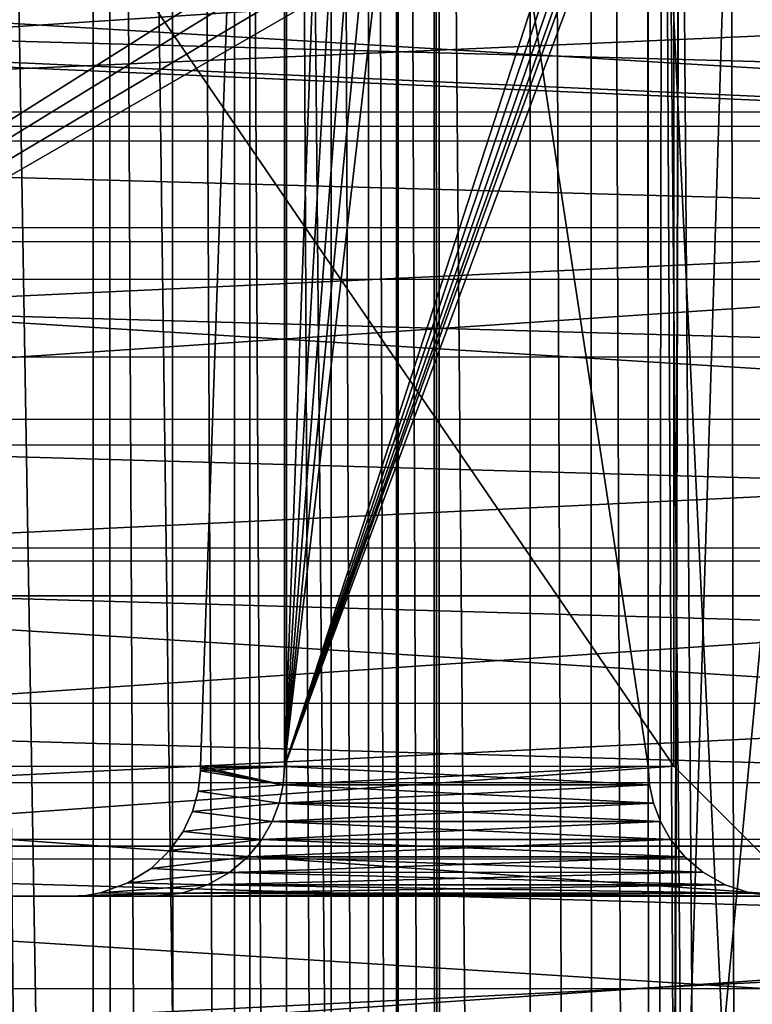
# Model space of a CAD drawing. Header units: metres. Extents: x -206 to 75, y -104 to 104.
# Tile 343 of 656: x -74.44 to -68.8, y -0.85 to 6.73. Entities that reach past the tile are written whole.
import ezdxf

# ---------------------------------------------------------------- set-up
doc = ezdxf.new("R2010")
doc.units = ezdxf.units.M
doc.layers.add('solid_01_1-CONSUMER_THERM_B_125288', color=7, linetype='CONTINUOUS')

msp = doc.modelspace()

# ---------------------------------------------------------------- linework, layer by layer
at = {"layer": 'solid_01_1-CONSUMER_THERM_B_125288'}
for points in [[(-93.358711, -67.339516), (-65.514557, 74.985474), (-65.493088, -75.014526)], [(-93.358711, -67.339516), (-93.257065, -66.795311), (-65.514557, 74.985474)], [(-93.276108, 66.204689), (-65.514557, 74.985474), (-93.257141, -66.241692)], [(-93.257065, -66.795311), (-93.257141, -66.241692), (-65.514557, 74.985474)], [(-71.214859, 44.659821, 1.5), (-65.493088, -75.014526, 1.5), (-65.514557, 74.985474, 1.5)], [(-75.133339, 63.489864, 75.400002), (-75.124222, -63.529644, 75.400002), (-73.868263, -63.257675, 75.400002)], [(-73.877342, 63.218079, 75.400002), (-75.133339, 63.489864, 75.400002), (-73.868263, -63.257675, 75.400002)], [(-73.877342, 63.218079, 75.400002), (-73.868263, -63.257675, 75.400002), (-73.256706, -63.054668, 75.400002)], [(-73.265755, 63.01516, 75.400002), (-73.877342, 63.218079, 75.400002), (-73.256706, -63.054668, 75.400002)], [(-73.265755, 63.01516, 75.400002), (-73.256706, -63.054668, 75.400002), (-72.66156, -62.808571, 75.400002)], [(-72.670578, 62.769146, 75.400002), (-73.265755, 63.01516, 75.400002), (-72.66156, -62.808571, 75.400002)], [(-72.670578, 62.769146, 75.400002), (-72.66156, -62.808571, 75.400002), (-71.532875, -62.192875, 75.400002)], [(-71.541809, 62.153614, 75.400002), (-72.670578, 62.769146, 75.400002), (-71.532875, -62.192875, 75.400002)], [(-71.541809, 62.153614, 75.400002), (-71.532875, -62.192875, 75.400002), (-70.502975, -61.422234, 75.400002)], [(-70.511795, 61.383118, 75.400002), (-71.541809, 62.153614, 75.400002), (-70.502975, -61.422234, 75.400002)], [(-70.511795, 61.383118, 75.400002), (-70.502975, -61.422234, 75.400002), (-70.031715, -60.983482, 75.400002)], [(-70.040474, 60.944435, 75.400002), (-70.511795, 61.383118, 75.400002), (-70.031715, -60.983482, 75.400002)], [(-70.040474, 60.944435, 75.400002), (-70.031715, -60.983482, 75.400002), (-69.593025, -60.512157, 75.400002)], [(-69.601723, 60.473175, 75.400002), (-70.040474, 60.944435, 75.400002), (-69.593025, -60.512157, 75.400002)], [(-69.48819, 14.230494, 75.400002), (-69.601723, 60.473175, 75.400002), (-69.593025, -60.512157, 75.400002)], [(-71.202034, -44.689686, 1.5), (-71.214859, 44.659821, 1.5), (-71.252052, 42.704693, 1.5)], [(-71.202034, -44.689686, 1.5), (-65.493088, -75.014526, 1.5), (-71.214859, 44.659821, 1.5)], [(-71.239876, -42.734699, 1.5), (-71.252052, 42.704693, 1.5), (-71.530045, 40.770481, 1.5)], [(-71.239876, -42.734699, 1.5), (-71.202034, -44.689686, 1.5), (-71.252052, 42.704693, 1.5)], [(-71.518486, -40.800663, 1.5), (-71.530045, 40.770481, 1.5), (-71.758308, 39.819286, 1.5)], [(-71.518486, -40.800663, 1.5), (-71.239876, -42.734699, 1.5), (-71.530045, 40.770481, 1.5)], [(-71.747063, -39.849545, 1.5), (-71.758308, 39.819286, 1.5), (-72.045311, 38.883022, 1.5)], [(-71.747063, -39.849545, 1.5), (-71.518486, -40.800663, 1.5), (-71.758308, 39.819286, 1.5)], [(-72.03437, -38.913364, 1.5), (-72.045311, 38.883022, 1.5), (-72.389847, 37.966007, 1.5)], [(-72.03437, -38.913364, 1.5), (-71.747063, -39.849545, 1.5), (-72.045311, 38.883022, 1.5)], [(-72.379196, -37.99649, 1.5), (-72.389847, 37.966007, 1.5), (-72.790161, 37.072842, 1.5)], [(-72.379196, -37.99649, 1.5), (-72.03437, -38.913364, 1.5), (-72.389847, 37.966007, 1.5)], [(-72.77977, -37.1035, 1.5), (-72.790161, 37.072842, 1.5), (-73.748619, 35.375313, 1.5)], [(-72.77977, -37.1035, 1.5), (-72.379196, -37.99649, 1.5), (-72.790161, 37.072842, 1.5)], [(-73.738663, -35.406456, 1.5), (-73.748619, 35.375313, 1.5), (-74.897667, 33.821796, 1.5)], [(-73.738663, -35.406456, 1.5), (-72.77977, -37.1035, 1.5), (-73.748619, 35.375313, 1.5)], [(-74.887978, -33.853535, 1.5), (-73.738663, -35.406456, 1.5), (-74.897667, 33.821796, 1.5)], [(-69.500679, 22.046623, 63.5), (-69.48819, 14.230536, 63.5), (-83.899834, -3.02052, 63.5)], [(-69.619766, 21.857037, 63.5), (-69.500679, 22.046623, 63.5), (-83.899834, -3.02052, 63.5)], [(-69.778137, 21.698643, 63.5), (-69.619766, 21.857037, 63.5), (-83.899834, -3.02052, 63.5)], [(-69.967712, 21.579523, 63.5), (-69.778137, 21.698643, 63.5), (-83.899834, -3.02052, 63.5)], [(-70.178932, 21.505575, 63.5), (-69.967712, 21.579523, 63.5), (-83.899834, -3.02052, 63.5)], [(-70.401596, 21.48045, 63.5), (-70.178932, 21.505575, 63.5), (-83.899834, -3.02052, 63.5)], [(-72.297432, 21.480314, 63.5), (-70.401596, 21.48045, 63.5), (-83.899834, -3.02052, 63.5)], [(-72.476814, 21.464077, 63.5), (-72.297432, 21.480314, 63.5), (-83.899834, -3.02052, 63.5)], [(-72.650383, 21.415926, 63.5), (-72.476814, 21.464077, 63.5), (-83.899834, -3.02052, 63.5)], [(-72.8125, 21.33742, 63.5), (-72.650383, 21.415926, 63.5), (-83.899834, -3.02052, 63.5)], [(-73.399559, 21.04373, 63.5), (-72.8125, 21.33742, 63.5), (-83.899834, -3.02052, 63.5)], [(-74.024811, 20.843952, 63.5), (-73.399559, 21.04373, 63.5), (-83.899834, -3.02052, 63.5)], [(-74.673355, 20.742838, 63.5), (-74.024811, 20.843952, 63.5), (-83.899834, -3.02052, 63.5)], [(-69.400124, 0.980522, 72.400002), (-82.400124, 0.979588, 72.400002), (-82.401482, 19.979588, 72.400002)], [(-69.400658, 8.480521, 72.400002), (-69.400124, 0.980522, 72.400002), (-82.401482, 19.979588, 72.400002)], [(-68.735718, 19.709875, 66.5), (-82.401482, 19.979588, 66.5), (-82.400124, 0.979588, 66.5)], [(-68.887703, 19.462477, 66.5), (-68.735718, 19.709875, 66.5), (-82.400124, 0.979588, 66.5)], [(-68.985214, 19.241169, 66.5), (-68.887703, 19.462477, 66.5), (-82.400124, 0.979588, 66.5)], [(-72.401451, 19.480307, 68.699997), (-72.400124, 0.980306, 68.699997), (-73.046158, 0.98026, 68.699997)], [(-72.401451, 19.480307, 70.199997), (-72.401451, 19.480307, 68.699997), (-73.046158, 0.98026, 68.699997)], [(-73.046158, 0.98026, 70.199997), (-72.401451, 19.480307, 70.199997), (-73.046158, 0.98026, 68.699997)], [(-73.046158, 0.98026, 70.199997), (-72.400124, 0.980306, 70.199997), (-72.401451, 19.480307, 70.199997)], [(-71.729874, 19.480354, 72.099998), (-72.401451, 19.480307, 72.099998), (-72.400124, 0.980306, 72.099998)], [(-72.400124, 0.980306, 66.800003), (-72.400124, 0.980306, 68.699997), (-72.401451, 19.480307, 68.699997)], [(-72.401451, 19.480307, 66.800003), (-72.400124, 0.980306, 66.800003), (-72.401451, 19.480307, 68.699997)], [(-69.600121, 0.980507, 66.800003), (-72.400124, 0.980306, 66.800003), (-72.401451, 19.480307, 66.800003)], [(-69.600662, 8.50287, 66.800003), (-69.600121, 0.980507, 66.800003), (-72.401451, 19.480307, 66.800003)], [(-72.401451, 19.480307, 72.099998), (-72.401451, 19.480307, 70.199997), (-72.400124, 0.980306, 70.199997)], [(-72.400124, 0.980306, 72.099998), (-72.401451, 19.480307, 72.099998), (-72.400124, 0.980306, 70.199997)], [(-71.339554, 19.441925, 72.099998), (-71.729874, 19.480354, 72.099998), (-72.400124, 0.980306, 72.099998)], [(-70.9645, 19.328169, 72.099998), (-71.339554, 19.441925, 72.099998), (-72.400124, 0.980306, 72.099998)], [(-70.618828, 19.143452, 72.099998), (-70.9645, 19.328169, 72.099998), (-72.400124, 0.980306, 72.099998)], [(-68.985214, 19.241169, 66.5), (-82.400124, 0.979588, 66.5), (-69.038811, 19.045485, 66.5)], [(-70.31562, 18.894669, 72.099998), (-70.618828, 19.143452, 72.099998), (-72.400124, 0.980306, 72.099998)], [(-69.038811, 19.045485, 66.5), (-82.400124, 0.979588, 66.5), (-69.375687, 16.648466, 66.5)], [(-67.494095, 16.073551, 72.099998), (-70.31562, 18.894669, 72.099998), (-72.400124, 0.980306, 72.099998)], [(-69.375687, 16.648466, 66.5), (-82.400124, 0.979588, 66.5), (-69.48819, 14.230507, 66.5)], [(-67.369682, 15.921957, 72.099998), (-67.494095, 16.073551, 72.099998), (-72.400124, 0.980306, 72.099998)], [(-67.277313, 15.749141, 72.099998), (-67.369682, 15.921957, 72.099998), (-72.400124, 0.980306, 72.099998)], [(-67.220406, 15.561629, 72.099998), (-67.277313, 15.749141, 72.099998), (-72.400124, 0.980306, 72.099998)], [(-67.201157, 15.366466, 72.099998), (-67.220406, 15.561629, 72.099998), (-72.400124, 0.980306, 72.099998)], [(-67.201157, 15.366466, 72.099998), (-72.400124, 0.980306, 72.099998), (-69.600662, 8.50287, 72.099998)], [(-69.48819, 14.230536, 63.5), (-69.399834, -3.019479, 63.5), (-83.899834, -3.02052, 63.5)], [(-69.48819, 14.230507, 66.5), (-82.400124, 0.979588, 66.5), (-69.375343, 11.812573, 66.5)], [(-69.48819, 14.230494, 75.400002), (-69.593025, -60.512157, 75.400002), (-68.822533, -59.482143, 75.400002)], [(-69.48819, 14.230536, 63.5), (-69.355873, 11.612669, 63.5), (-69.399834, -3.019479, 63.5)], [(-69.355873, 11.612631, 75.400002), (-69.48819, 14.230494, 75.400002), (-68.822533, -59.482143, 75.400002)], [(-69.375343, 11.812573, 66.5), (-82.400124, 0.979588, 66.5), (-69.038116, 9.415613, 66.5)], [(-69.355873, 11.612669, 63.5), (-69.399681, -5.119794, 63.5), (-69.399834, -3.019479, 63.5)], [(-69.355873, 11.612669, 63.5), (-68.96064, 9.021419, 63.5), (-69.399681, -5.119794, 63.5)], [(-68.96064, 9.021384, 75.400002), (-69.355873, 11.612631, 75.400002), (-68.822533, -59.482143, 75.400002)], [(-68.984497, 9.219931, 66.5), (-69.038116, 9.415613, 66.5), (-82.400124, 0.979588, 66.5)], [(-68.984497, 9.219931, 66.5), (-82.400124, 0.979588, 66.5), (-68.886948, 8.998623, 66.5)], [(-68.886948, 8.998623, 66.5), (-82.400124, 0.979588, 66.5), (-69.400658, 8.480521, 66.5)], [(-68.96064, 9.021419, 63.5), (-68.306511, 6.483127, 63.5), (-69.399681, -5.119794, 63.5)], [(-68.621407, 8.50141, 63.524879), (-68.306511, 6.483127, 63.5), (-68.96064, 9.021419, 63.5)], [(-68.306503, 6.483096, 75.400002), (-68.96064, 9.021384, 75.400002), (-68.822533, -59.482143, 75.400002)], [(-68.620575, 8.501598, 75.374931), (-68.96064, 9.021384, 75.400002), (-68.306503, 6.483096, 75.400002)], [(-84.500336, 6.018784, 48.645473), (-46.500458, 8.51622, 47.898346), (-84.500458, 8.514395, 47.898346)], [(-84.500336, 6.018784, 48.645473), (-46.50034, 6.020599, 48.645477), (-46.500458, 8.51622, 47.898346)], [(-69.600662, 8.50287, 72.099998), (-72.400124, 0.980306, 72.099998), (-69.600121, 0.980507, 72.099998)], [(-69.600662, 8.50287, 66.800003), (-69.600121, 0.980507, 72.099998), (-69.600121, 0.980507, 66.800003)], [(-69.600662, 8.50287, 72.099998), (-69.600121, 0.980507, 72.099998), (-69.600662, 8.50287, 66.800003)], [(-82.400124, 0.979588, 66.5), (-69.400124, 0.980522, 66.5), (-69.400658, 8.480521, 66.5)], [(-69.400124, 0.980522, 66.5), (-69.400124, 0.980522, 72.400002), (-69.400658, 8.480521, 72.400002)], [(-69.400658, 8.480521, 66.5), (-69.400124, 0.980522, 66.5), (-69.400658, 8.480521, 72.400002)], [(-84.500412, 7.588677, 11.562354), (-84.500336, 5.90729, 10.713), (-46.500416, 7.590542, 11.562378)], [(-84.500336, 5.90729, 10.713), (-46.500336, 5.909141, 10.713012), (-46.500416, 7.590542, 11.562378)], [(-84.500404, 7.303824, 5.989559), (-46.500401, 7.305685, 5.989573), (-46.50029, 5.021231, 5.243927)], [(-84.50029, 5.019364, 5.243917), (-84.500404, 7.303824, 5.989559), (-46.50029, 5.021231, 5.243927)], [(-84.500381, 6.854722, 37.841164), (-46.500381, 6.856574, 37.841152), (-46.500298, 5.13022, 38.59539)], [(-84.500381, 6.854722, 37.841164), (-46.500298, 5.13022, 38.59539), (-84.500298, 5.128395, 38.59539)], [(-84.500381, 6.838496, 43.293854), (-46.500378, 6.840321, 43.293854), (-46.500328, 5.796086, 43.637184)], [(-84.500381, 6.838496, 43.293854), (-46.500328, 5.796086, 43.637184), (-84.500328, 5.794259, 43.637184)], [(-46.500298, 5.13022, 38.59539), (-46.500378, 6.806119, 43.199883), (-84.500374, 6.804294, 43.199883)], [(-46.500298, 5.13022, 38.59539), (-84.500374, 6.804294, 43.199883), (-84.500298, 5.128395, 38.59539)], [(-68.306511, 6.483127, 63.5), (-67.400337, 4.024087, 63.5), (-69.399681, -5.119794, 63.5)], [(-68.306503, 6.483096, 75.400002), (-68.822533, -59.482143, 75.400002), (-68.207001, -58.353371, 75.400002)], [(-84.500214, 3.453558, 49.097778), (-46.50034, 6.020599, 48.645477), (-84.500336, 6.018784, 48.645473)], [(-84.500214, 3.453558, 49.097778), (-46.500217, 3.455365, 49.097782), (-46.50034, 6.020599, 48.645477)], [(-84.500336, 5.90729, 10.713), (-84.500252, 4.132653, 10.081071), (-46.500336, 5.909141, 10.713012)], [(-84.500252, 4.132653, 10.081071), (-46.500248, 4.134471, 10.081068), (-46.500336, 5.909141, 10.713012)], [(-84.500328, 5.794259, 43.637184), (-46.500328, 5.796086, 43.637184), (-46.500278, 4.731921, 43.914383)], [(-84.500328, 5.794259, 43.637184), (-46.500278, 4.731921, 43.914383), (-84.500275, 4.730085, 43.914383)], [(-84.50029, 5.019364, 5.243917), (-46.50029, 5.021231, 5.243927), (-46.500179, 2.663518, 4.779078)], [(-84.500175, 2.661662, 4.779074), (-84.50029, 5.019364, 5.243917), (-46.500179, 2.663518, 4.779078)], [(-84.500275, 4.730085, 43.914383), (-46.500278, 4.731921, 43.914383), (-46.500225, 3.653138, 44.124069)], [(-84.500275, 4.730085, 43.914383), (-46.500225, 3.653138, 44.124069), (-84.500229, 3.6513, 44.124069)], [(-84.500252, 4.132653, 10.081071), (-84.50016, 2.292709, 9.676553), (-46.500248, 4.134471, 10.081068)], [(-84.50016, 2.292709, 9.676553), (-46.50016, 2.294501, 9.676548), (-46.500248, 4.134471, 10.081068)], [(-67.400337, 4.024087, 63.5), (-67.399681, -5.11965, 63.5), (-69.399681, -5.119794, 63.5)], [(-84.500229, 3.6513, 44.124069), (-46.500225, 3.653138, 44.124069), (-46.500172, 2.562595, 44.265717)], [(-84.500229, 3.6513, 44.124069), (-46.500172, 2.562595, 44.265717), (-84.500175, 2.56075, 44.265717)], [(-84.500092, 0.853172, 49.249222), (-46.500217, 3.455365, 49.097782), (-84.500214, 3.453558, 49.097778)], [(-84.500092, 0.853172, 49.249222), (-46.500092, 0.854974, 49.249222), (-46.500217, 3.455365, 49.097782)], [(-84.500175, 2.661662, 4.779074), (-46.500179, 2.663518, 4.779078), (-46.500065, 0.267067, 4.601803)], [(-84.500061, 0.265218, 4.601803), (-84.500175, 2.661662, 4.779074), (-46.500065, 0.267067, 4.601803)], [(-84.500175, 2.56075, 44.265717), (-46.500172, 2.562595, 44.265717), (-46.500122, 1.46574, 44.33857)], [(-84.500175, 2.56075, 44.265717), (-46.500122, 1.46574, 44.33857), (-84.500122, 1.463884, 44.338573)], [(-84.50016, 2.292709, 9.676553), (-84.500069, 0.416751, 9.505852), (-46.50016, 2.294501, 9.676548)], [(-84.500069, 0.416751, 9.505852), (-46.500069, 0.418545, 9.505851), (-46.50016, 2.294501, 9.676548)], [(-84.500122, 1.463884, 44.338573), (-46.500122, 1.46574, 44.33857), (-46.500069, 0.366326, 44.342396)], [(-84.500122, 1.463884, 44.338573), (-46.500069, 0.366326, 44.342396), (-84.500069, 0.364475, 44.342396)], [(-83.400047, -0.020484, 73.400002), (-82.400124, 0.979588, 72.400002), (-69.400124, 0.980522, 72.400002)], [(-83.400047, -0.020484, 73.400002), (-69.400124, 0.980522, 72.400002), (-68.400047, -0.019407, 73.400002)], [(-82.400124, 0.979588, 66.5), (-83.400047, -0.020484, 65.5), (-68.400047, -0.019407, 65.5)], [(-82.400124, 0.979588, 66.5), (-68.400047, -0.019407, 65.5), (-69.400124, 0.980522, 66.5)], [(-73.047371, 0.94536, 70.200607), (-73.047371, 0.94536, 68.699394), (-73.065178, 0.789175, 68.681572)], [(-72.410233, 0.838358, 68.689873), (-73.065178, 0.789175, 68.681572), (-73.047371, 0.94536, 68.699394)], [(-73.065178, 0.789175, 70.21843), (-73.047371, 0.94536, 70.200607), (-73.065178, 0.789175, 68.681572)], [(-72.410233, 0.838355, 70.210129), (-73.047371, 0.94536, 70.200607), (-73.065178, 0.789175, 70.21843)], [(-72.410233, 0.838355, 70.210129), (-72.400124, 0.980306, 70.199997), (-73.047371, 0.94536, 70.200607)], [(-73.046761, 0.962807, 70.20015), (-73.047371, 0.94536, 70.200607), (-72.400124, 0.980306, 70.199997)], [(-73.046761, 0.962807, 70.20015), (-73.047371, 0.94536, 68.699394), (-73.047371, 0.94536, 70.200607)], [(-72.410233, 0.838358, 68.689873), (-73.047371, 0.94536, 68.699394), (-73.046761, 0.962807, 68.699844)], [(-73.046761, 0.962807, 70.20015), (-73.046761, 0.962807, 68.699844), (-73.047371, 0.94536, 68.699394)], [(-73.046761, 0.962807, 70.20015), (-72.400124, 0.980306, 70.199997), (-73.046158, 0.98026, 70.199997)], [(-72.410233, 0.838358, 68.689873), (-73.046761, 0.962807, 68.699844), (-73.046158, 0.98026, 68.699997)], [(-73.046158, 0.98026, 70.199997), (-73.046158, 0.98026, 68.699997), (-73.046761, 0.962807, 68.699844)], [(-73.046761, 0.962807, 70.20015), (-73.046158, 0.98026, 70.199997), (-73.046761, 0.962807, 68.699844)], [(-72.410233, 0.838358, 68.689873), (-73.046158, 0.98026, 68.699997), (-72.400124, 0.980306, 68.699997)], [(-72.41024, 0.838358, 66.789871), (-72.410233, 0.838358, 68.689873), (-72.400124, 0.980306, 68.699997)], [(-72.41024, 0.838358, 66.789871), (-72.400124, 0.980306, 68.699997), (-72.400124, 0.980306, 66.800003)], [(-69.589989, 0.83856, 66.789871), (-72.41024, 0.838358, 66.789871), (-72.400124, 0.980306, 66.800003)], [(-72.410233, 0.838358, 72.110123), (-69.600121, 0.980507, 72.099998), (-72.400124, 0.980306, 72.099998)], [(-72.410233, 0.838358, 72.110123), (-69.589989, 0.838558, 72.110123), (-69.600121, 0.980507, 72.099998)], [(-72.410233, 0.838355, 70.210129), (-72.400124, 0.980306, 72.099998), (-72.400124, 0.980306, 70.199997)], [(-72.410233, 0.838358, 72.110123), (-72.400124, 0.980306, 72.099998), (-72.410233, 0.838355, 70.210129)], [(-69.600121, 0.980507, 66.800003), (-69.589989, 0.83856, 66.789871), (-72.400124, 0.980306, 66.800003)], [(-69.589989, 0.838558, 72.110123), (-69.589989, 0.83856, 66.789871), (-69.600121, 0.980507, 66.800003)], [(-69.589989, 0.838558, 72.110123), (-69.600121, 0.980507, 66.800003), (-69.600121, 0.980507, 72.099998)], [(-68.400047, -0.019407, 73.400002), (-69.400124, 0.980522, 72.400002), (-69.400124, 0.980522, 66.5)], [(-68.400047, -0.019407, 73.400002), (-69.400124, 0.980522, 66.5), (-68.400047, -0.019407, 65.5)], [(-84.499969, -1.747236, 49.097771), (-46.500092, 0.854974, 49.249222), (-84.500092, 0.853172, 49.249222)], [(-84.499969, -1.747236, 49.097771), (-46.499966, -1.745439, 49.097767), (-46.500092, 0.854974, 49.249222)], [(-72.410233, 0.838358, 68.689873), (-72.44117, 0.696674, 68.658936), (-73.065178, 0.789175, 68.681572)], [(-72.44117, 0.69667, 70.241066), (-72.410233, 0.838355, 70.210129), (-73.065178, 0.789175, 70.21843)], [(-72.44117, 0.696674, 72.141068), (-69.559029, 0.696877, 72.141068), (-69.589989, 0.838558, 72.110123)], [(-72.44117, 0.696674, 72.141068), (-69.589989, 0.838558, 72.110123), (-72.410233, 0.838358, 72.110123)], [(-72.44117, 0.696674, 66.758926), (-72.44117, 0.696674, 68.658936), (-72.410233, 0.838358, 68.689873)], [(-72.41024, 0.838358, 66.789871), (-72.44117, 0.696674, 66.758926), (-72.410233, 0.838358, 68.689873)], [(-69.559029, 0.696881, 66.758934), (-72.44117, 0.696674, 66.758926), (-72.41024, 0.838358, 66.789871)], [(-72.44117, 0.696674, 72.141068), (-72.410233, 0.838358, 72.110123), (-72.410233, 0.838355, 70.210129)], [(-72.44117, 0.696674, 72.141068), (-72.410233, 0.838355, 70.210129), (-72.44117, 0.69667, 70.241066)], [(-69.589989, 0.83856, 66.789871), (-69.559029, 0.696881, 66.758934), (-72.41024, 0.838358, 66.789871)], [(-69.589989, 0.838558, 72.110123), (-69.559029, 0.696881, 66.758934), (-69.589989, 0.83856, 66.789871)], [(-69.589989, 0.838558, 72.110123), (-69.559029, 0.696877, 72.141068), (-69.559029, 0.696881, 66.758934)], [(-73.108803, 0.633465, 70.262054), (-73.065178, 0.789175, 70.21843), (-73.108795, 0.633465, 68.637939)], [(-72.44117, 0.69667, 70.241066), (-73.065178, 0.789175, 70.21843), (-73.108803, 0.633465, 70.262054)], [(-73.065178, 0.789175, 70.21843), (-73.065178, 0.789175, 68.681572), (-73.108795, 0.633465, 68.637939)], [(-72.44117, 0.696674, 68.658936), (-73.108795, 0.633465, 68.637939), (-73.065178, 0.789175, 68.681572)], [(-72.494896, 0.555282, 70.294815), (-72.44117, 0.69667, 70.241066), (-73.108803, 0.633465, 70.262054)], [(-72.44117, 0.696674, 68.658936), (-72.494896, 0.555285, 68.605186), (-73.108795, 0.633465, 68.637939)], [(-72.494904, 0.555285, 66.705193), (-72.494896, 0.555285, 68.605186), (-72.44117, 0.696674, 68.658936)], [(-72.44117, 0.696674, 66.758926), (-72.494904, 0.555285, 66.705193), (-72.44117, 0.696674, 68.658936)], [(-69.50528, 0.5555, 66.705185), (-72.494904, 0.555285, 66.705193), (-72.44117, 0.696674, 66.758926)], [(-72.494896, 0.555285, 72.194817), (-69.50528, 0.555497, 72.194817), (-69.559029, 0.696877, 72.141068)], [(-72.494896, 0.555285, 72.194817), (-69.559029, 0.696877, 72.141068), (-72.44117, 0.696674, 72.141068)], [(-72.494896, 0.555285, 72.194817), (-72.44117, 0.696674, 72.141068), (-72.44117, 0.69667, 70.241066)], [(-72.494896, 0.555285, 72.194817), (-72.44117, 0.69667, 70.241066), (-72.494896, 0.555282, 70.294815)], [(-69.559029, 0.696881, 66.758934), (-69.50528, 0.5555, 66.705185), (-72.44117, 0.696674, 66.758926)], [(-69.559029, 0.696877, 72.141068), (-69.50528, 0.5555, 66.705185), (-69.559029, 0.696881, 66.758934)], [(-69.559029, 0.696877, 72.141068), (-69.50528, 0.555497, 72.194817), (-69.50528, 0.5555, 66.705185)], [(-73.108803, 0.633465, 70.262054), (-73.108795, 0.633465, 68.637939), (-73.181107, 0.479549, 68.565628)], [(-72.494896, 0.555285, 68.605186), (-73.181107, 0.479549, 68.565628), (-73.108795, 0.633465, 68.637939)], [(-73.181099, 0.479549, 70.334381), (-73.108803, 0.633465, 70.262054), (-73.181107, 0.479549, 68.565628)], [(-72.494896, 0.555282, 70.294815), (-73.108803, 0.633465, 70.262054), (-73.181099, 0.479549, 70.334381)], [(-72.494896, 0.555285, 68.605186), (-72.574234, 0.416418, 68.525856), (-73.181107, 0.479549, 68.565628)], [(-72.574234, 0.416416, 70.374138), (-72.494896, 0.555282, 70.294815), (-73.181099, 0.479549, 70.334381)], [(-72.574234, 0.416418, 72.274139), (-69.425926, 0.416642, 72.274139), (-69.50528, 0.555497, 72.194817)], [(-72.574234, 0.416418, 72.274139), (-69.50528, 0.555497, 72.194817), (-72.494896, 0.555285, 72.194817)], [(-72.574219, 0.416418, 66.625847), (-72.574234, 0.416418, 68.525856), (-72.494896, 0.555285, 68.605186)], [(-72.574234, 0.416418, 72.274139), (-72.494896, 0.555285, 72.194817), (-72.494896, 0.555282, 70.294815)], [(-72.574234, 0.416418, 72.274139), (-72.494896, 0.555282, 70.294815), (-72.574234, 0.416416, 70.374138)], [(-72.494904, 0.555285, 66.705193), (-72.574219, 0.416418, 66.625847), (-72.494896, 0.555285, 68.605186)], [(-69.425926, 0.416644, 66.625862), (-72.574219, 0.416418, 66.625847), (-72.494904, 0.555285, 66.705193)], [(-69.50528, 0.5555, 66.705185), (-69.425926, 0.416644, 66.625862), (-72.494904, 0.555285, 66.705193)], [(-69.50528, 0.555497, 72.194817), (-69.425926, 0.416644, 66.625862), (-69.50528, 0.5555, 66.705185)], [(-69.50528, 0.555497, 72.194817), (-69.425926, 0.416642, 72.274139), (-69.425926, 0.416644, 66.625862)], [(-73.286034, 0.331126, 70.439308), (-73.181099, 0.479549, 70.334381), (-73.286026, 0.331126, 68.460686)], [(-72.574234, 0.416416, 70.374138), (-73.181099, 0.479549, 70.334381), (-73.286034, 0.331126, 70.439308)], [(-73.181099, 0.479549, 70.334381), (-73.181107, 0.479549, 68.565628), (-73.286026, 0.331126, 68.460686)], [(-72.574234, 0.416418, 68.525856), (-73.286026, 0.331126, 68.460686), (-73.181107, 0.479549, 68.565628)], [(-84.500069, 0.416751, 9.505852), (-84.499977, -1.4656, 9.571586), (-46.500069, 0.418545, 9.505851)], [(-84.499977, -1.4656, 9.571586), (-46.499981, -1.463805, 9.571589), (-46.500069, 0.418545, 9.505851)], [(-72.682541, 0.283755, 70.482475), (-72.574234, 0.416416, 70.374138), (-73.286034, 0.331126, 70.439308)], [(-72.574234, 0.416418, 68.525856), (-72.682541, 0.283756, 68.417526), (-73.286026, 0.331126, 68.460686)], [(-72.682541, 0.283756, 72.382469), (-69.317604, 0.283996, 72.382477), (-69.425926, 0.416642, 72.274139)], [(-72.682541, 0.283756, 72.382469), (-69.425926, 0.416642, 72.274139), (-72.574234, 0.416418, 72.274139)], [(-72.682541, 0.283756, 66.517532), (-72.682541, 0.283756, 68.417526), (-72.574234, 0.416418, 68.525856)], [(-72.574219, 0.416418, 66.625847), (-72.682541, 0.283756, 66.517532), (-72.574234, 0.416418, 68.525856)], [(-69.317604, 0.283997, 66.517525), (-72.682541, 0.283756, 66.517532), (-72.574219, 0.416418, 66.625847)], [(-72.574234, 0.416418, 72.274139), (-72.574234, 0.416416, 70.374138), (-72.682541, 0.283755, 70.482475)], [(-72.682541, 0.283756, 72.382469), (-72.574234, 0.416418, 72.274139), (-72.682541, 0.283755, 70.482475)], [(-69.425926, 0.416644, 66.625862), (-69.317604, 0.283997, 66.517525), (-72.574219, 0.416418, 66.625847)], [(-69.317604, 0.283996, 72.382477), (-69.317604, 0.283997, 66.517525), (-69.425926, 0.416644, 66.625862)], [(-69.425926, 0.416642, 72.274139), (-69.317604, 0.283996, 72.382477), (-69.425926, 0.416644, 66.625862)], [(-84.500069, 0.364475, 44.342396), (-46.500069, 0.366326, 44.342396), (-46.500015, -0.731122, 44.27721)], [(-84.500069, 0.364475, 44.342396), (-46.500015, -0.731122, 44.27721), (-84.500015, -0.732988, 44.277206)], [(-73.286034, 0.331126, 70.439308), (-73.286026, 0.331126, 68.460686), (-73.427673, 0.194867, 68.319031)], [(-72.682541, 0.283756, 68.417526), (-73.427673, 0.194867, 68.319031), (-73.286026, 0.331126, 68.460686)], [(-73.427673, 0.194867, 70.580971), (-73.286034, 0.331126, 70.439308), (-73.427673, 0.194867, 68.319031)], [(-72.682541, 0.283755, 70.482475), (-73.286034, 0.331126, 70.439308), (-73.427673, 0.194867, 70.580971)], [(-84.500061, 0.265218, 4.601803), (-46.500065, 0.267067, 4.601803), (-46.499947, -2.133248, 4.714663)], [(-84.499947, -2.135092, 4.714664), (-84.500061, 0.265218, 4.601803), (-46.499947, -2.133248, 4.714663)], [(-72.682541, 0.283756, 68.417526), (-72.822327, 0.164053, 68.27774), (-73.427673, 0.194867, 68.319031)], [(-72.822327, 0.164053, 70.622261), (-72.682541, 0.283755, 70.482475), (-73.427673, 0.194867, 70.580971)], [(-72.822327, 0.164053, 72.522263), (-69.177795, 0.164315, 72.522263), (-69.317604, 0.283996, 72.382477)], [(-72.822327, 0.164053, 72.522263), (-69.317604, 0.283996, 72.382477), (-72.682541, 0.283756, 72.382469)], [(-72.822327, 0.164053, 66.377731), (-72.822327, 0.164053, 68.27774), (-72.682541, 0.283756, 68.417526)], [(-72.682541, 0.283756, 66.517532), (-72.822327, 0.164053, 66.377731), (-72.682541, 0.283756, 68.417526)], [(-69.177795, 0.164315, 66.377739), (-72.822327, 0.164053, 66.377731), (-72.682541, 0.283756, 66.517532)], [(-72.682541, 0.283756, 72.382469), (-72.682541, 0.283755, 70.482475), (-72.822327, 0.164053, 70.622261)], [(-72.822327, 0.164053, 72.522263), (-72.682541, 0.283756, 72.382469), (-72.822327, 0.164053, 70.622261)], [(-69.317604, 0.283997, 66.517525), (-69.177795, 0.164315, 66.377739), (-72.682541, 0.283756, 66.517532)], [(-69.177795, 0.164315, 72.522263), (-69.177795, 0.164315, 66.377739), (-69.317604, 0.283997, 66.517525)], [(-69.317604, 0.283996, 72.382477), (-69.177795, 0.164315, 72.522263), (-69.317604, 0.283997, 66.517525)], [(-73.607071, 0.082059, 70.76033), (-73.427673, 0.194867, 70.580971), (-73.607033, 0.082059, 68.139633)], [(-72.822327, 0.164053, 70.622261), (-73.427673, 0.194867, 70.580971), (-73.607071, 0.082059, 70.76033)], [(-72.993294, 0.06674, 70.793213), (-72.822327, 0.164053, 70.622261), (-73.607071, 0.082059, 70.76033)], [(-73.427673, 0.194867, 70.580971), (-73.427673, 0.194867, 68.319031), (-73.607033, 0.082059, 68.139633)], [(-72.822327, 0.164053, 68.27774), (-73.607033, 0.082059, 68.139633), (-73.427673, 0.194867, 68.319031)], [(-72.822327, 0.164053, 68.27774), (-72.993294, 0.066739, 68.106781), (-73.607033, 0.082059, 68.139633)], [(-72.993294, 0.066739, 72.693214), (-69.006821, 0.067026, 72.693214), (-69.177795, 0.164315, 72.522263)], [(-72.993294, 0.066739, 72.693214), (-69.177795, 0.164315, 72.522263), (-72.822327, 0.164053, 72.522263)], [(-72.993271, 0.066739, 66.206764), (-72.993294, 0.066739, 68.106781), (-72.822327, 0.164053, 68.27774)], [(-72.822327, 0.164053, 72.522263), (-72.822327, 0.164053, 70.622261), (-72.993294, 0.06674, 70.793213)], [(-72.993294, 0.066739, 72.693214), (-72.822327, 0.164053, 72.522263), (-72.993294, 0.06674, 70.793213)], [(-72.822327, 0.164053, 66.377731), (-72.993271, 0.066739, 66.206764), (-72.822327, 0.164053, 68.27774)], [(-69.006821, 0.067025, 66.206787), (-72.993271, 0.066739, 66.206764), (-72.822327, 0.164053, 66.377731)], [(-69.177795, 0.164315, 66.377739), (-69.006821, 0.067025, 66.206787), (-72.822327, 0.164053, 66.377731)], [(-69.006821, 0.067026, 72.693214), (-69.006821, 0.067025, 66.206787), (-69.177795, 0.164315, 66.377739)], [(-69.177795, 0.164315, 72.522263), (-69.006821, 0.067026, 72.693214), (-69.177795, 0.164315, 66.377739)], [(-73.607071, 0.082059, 70.76033), (-73.607033, 0.082059, 68.139633), (-73.817139, 0.006909, 67.929573)], [(-72.993294, 0.066739, 68.106781), (-73.817139, 0.006909, 67.929573), (-73.607033, 0.082059, 68.139633)], [(-73.817123, 0.006909, 70.970444), (-73.607071, 0.082059, 70.76033), (-73.817139, 0.006909, 67.929573)], [(-72.993294, 0.06674, 70.793213), (-73.607071, 0.082059, 70.76033), (-73.817123, 0.006909, 70.970444)], [(-73.18924, 0.002722, 70.989189), (-74.046692, -0.019812, 71.199997), (-73.400047, -0.019766, 71.199997)], [(-73.18924, 0.002722, 70.989189), (-73.930244, -0.01301, 71.083626), (-74.046692, -0.019812, 71.199997)], [(-73.817123, 0.006909, 70.970444), (-73.817139, 0.006909, 67.929573), (-73.930321, -0.01301, 67.816452)], [(-73.18924, 0.002722, 67.910805), (-73.930321, -0.01301, 67.816452), (-73.817139, 0.006909, 67.929573)], [(-73.930244, -0.01301, 71.083626), (-73.817123, 0.006909, 70.970444), (-73.930321, -0.01301, 67.816452)], [(-73.18924, 0.002722, 67.910805), (-73.400047, -0.019766, 67.699997), (-73.930321, -0.01301, 67.816452)], [(-73.18924, 0.002722, 70.989189), (-73.817123, 0.006909, 70.970444), (-73.930244, -0.01301, 71.083626)], [(-72.993294, 0.066739, 68.106781), (-73.18924, 0.002722, 67.910805), (-73.817139, 0.006909, 67.929573)], [(-73.18924, 0.002722, 70.989189), (-72.993294, 0.06674, 70.793213), (-73.817123, 0.006909, 70.970444)], [(-68.81086, 0.003036, 72.889191), (-73.400047, -0.019766, 73.099998), (-68.600052, -0.019421, 73.099998)], [(-73.18924, 0.002722, 72.889191), (-73.400047, -0.019766, 73.099998), (-68.81086, 0.003036, 72.889191)], [(-73.18924, 0.002722, 72.889191), (-73.400047, -0.019766, 71.199997), (-73.400047, -0.019766, 73.099998)], [(-73.18924, 0.002722, 72.889191), (-73.18924, 0.002722, 70.989189), (-73.400047, -0.019766, 71.199997)], [(-73.18924, 0.002722, 66.010811), (-68.600052, -0.019421, 65.800003), (-73.400047, -0.019766, 65.800003)], [(-73.18924, 0.002722, 67.910805), (-73.400047, -0.019766, 65.800003), (-73.400047, -0.019766, 67.699997)], [(-73.18924, 0.002722, 66.010811), (-73.400047, -0.019766, 65.800003), (-73.18924, 0.002722, 67.910805)], [(-73.18924, 0.002722, 72.889191), (-68.81086, 0.003036, 72.889191), (-69.006821, 0.067026, 72.693214)], [(-73.18924, 0.002722, 72.889191), (-69.006821, 0.067026, 72.693214), (-72.993294, 0.066739, 72.693214)], [(-72.993294, 0.066739, 72.693214), (-72.993294, 0.06674, 70.793213), (-73.18924, 0.002722, 70.989189)], [(-73.18924, 0.002722, 66.010811), (-73.18924, 0.002722, 67.910805), (-72.993294, 0.066739, 68.106781)], [(-72.993271, 0.066739, 66.206764), (-73.18924, 0.002722, 66.010811), (-72.993294, 0.066739, 68.106781)], [(-68.81086, 0.003036, 66.010811), (-73.18924, 0.002722, 66.010811), (-72.993271, 0.066739, 66.206764)], [(-73.18924, 0.002722, 72.889191), (-72.993294, 0.066739, 72.693214), (-73.18924, 0.002722, 70.989189)], [(-68.81086, 0.003036, 66.010811), (-68.600052, -0.019421, 65.800003), (-73.18924, 0.002722, 66.010811)], [(-69.006821, 0.067025, 66.206787), (-68.81086, 0.003036, 66.010811), (-72.993271, 0.066739, 66.206764)], [(-69.006821, 0.067026, 72.693214), (-68.81086, 0.003036, 72.889191), (-69.006821, 0.067025, 66.206787)], [(-68.81086, 0.003036, 72.889191), (-68.81086, 0.003036, 66.010811), (-69.006821, 0.067025, 66.206787)], [(-68.81086, 0.003036, 66.010811), (-68.600052, -0.019421, 73.099998), (-68.600052, -0.019421, 65.800003)], [(-68.81086, 0.003036, 72.889191), (-68.600052, -0.019421, 73.099998), (-68.81086, 0.003036, 66.010811)], [(-68.600052, -0.019421, 65.800003), (-68.400047, -0.019407, 65.5), (-83.400047, -0.020484, 65.5)], [(-82.832565, -0.020443, 73.099998), (-83.400047, -0.020484, 73.400002), (-68.400047, -0.019407, 73.400002)], [(-73.400047, -0.019766, 65.800003), (-68.600052, -0.019421, 65.800003), (-83.400047, -0.020484, 65.5)], [(-77.900047, -0.020089, 65.800003), (-73.400047, -0.019766, 65.800003), (-83.400047, -0.020484, 65.5)], [(-77.900047, -0.020089, 73.099998), (-82.832565, -0.020443, 73.099998), (-68.400047, -0.019407, 73.400002)], [(-77.900047, -0.020089, 73.099998), (-68.400047, -0.019407, 73.400002), (-73.400047, -0.019766, 73.099998)], [(-77.900047, -0.020089, 71.199997), (-77.900047, -0.020089, 73.099998), (-73.400047, -0.019766, 73.099998)], [(-77.253403, -0.020042, 71.199997), (-77.900047, -0.020089, 71.199997), (-73.400047, -0.019766, 73.099998)], [(-77.900047, -0.020089, 65.800003), (-73.400047, -0.019766, 67.699997), (-73.400047, -0.019766, 65.800003)], [(-77.900047, -0.020089, 65.800003), (-74.046692, -0.019812, 67.699997), (-73.400047, -0.019766, 67.699997)], [(-77.900047, -0.020089, 65.800003), (-74.046692, -0.019812, 71.199997), (-74.046692, -0.019812, 67.699997)], [(-77.900047, -0.020089, 65.800003), (-77.253403, -0.020042, 67.699997), (-74.046692, -0.019812, 71.199997)], [(-77.253403, -0.020042, 67.699997), (-73.400047, -0.019766, 73.099998), (-74.046692, -0.019812, 71.199997)], [(-77.253403, -0.020042, 67.699997), (-77.253403, -0.020042, 71.199997), (-73.400047, -0.019766, 73.099998)], [(-73.930244, -0.01301, 71.083626), (-74.046692, -0.019812, 67.699997), (-74.046692, -0.019812, 71.199997)], [(-73.930321, -0.01301, 67.816452), (-73.400047, -0.019766, 67.699997), (-74.046692, -0.019812, 67.699997)], [(-73.930244, -0.01301, 71.083626), (-73.930321, -0.01301, 67.816452), (-74.046692, -0.019812, 67.699997)], [(-73.400047, -0.019766, 73.099998), (-73.400047, -0.019766, 71.199997), (-74.046692, -0.019812, 71.199997)], [(-68.600052, -0.019421, 73.099998), (-73.400047, -0.019766, 73.099998), (-68.400047, -0.019407, 73.400002)], [(-84.500015, -0.732988, 44.277206), (-46.500015, -0.731122, 44.27721), (-46.499962, -1.822233, 44.14323)], [(-84.500015, -0.732988, 44.277206), (-46.499962, -1.822233, 44.14323), (-84.499962, -1.824091, 44.143227)]]:
    msp.add_3dface(points, dxfattribs=at)

doc.saveas('drawing.dxf')
